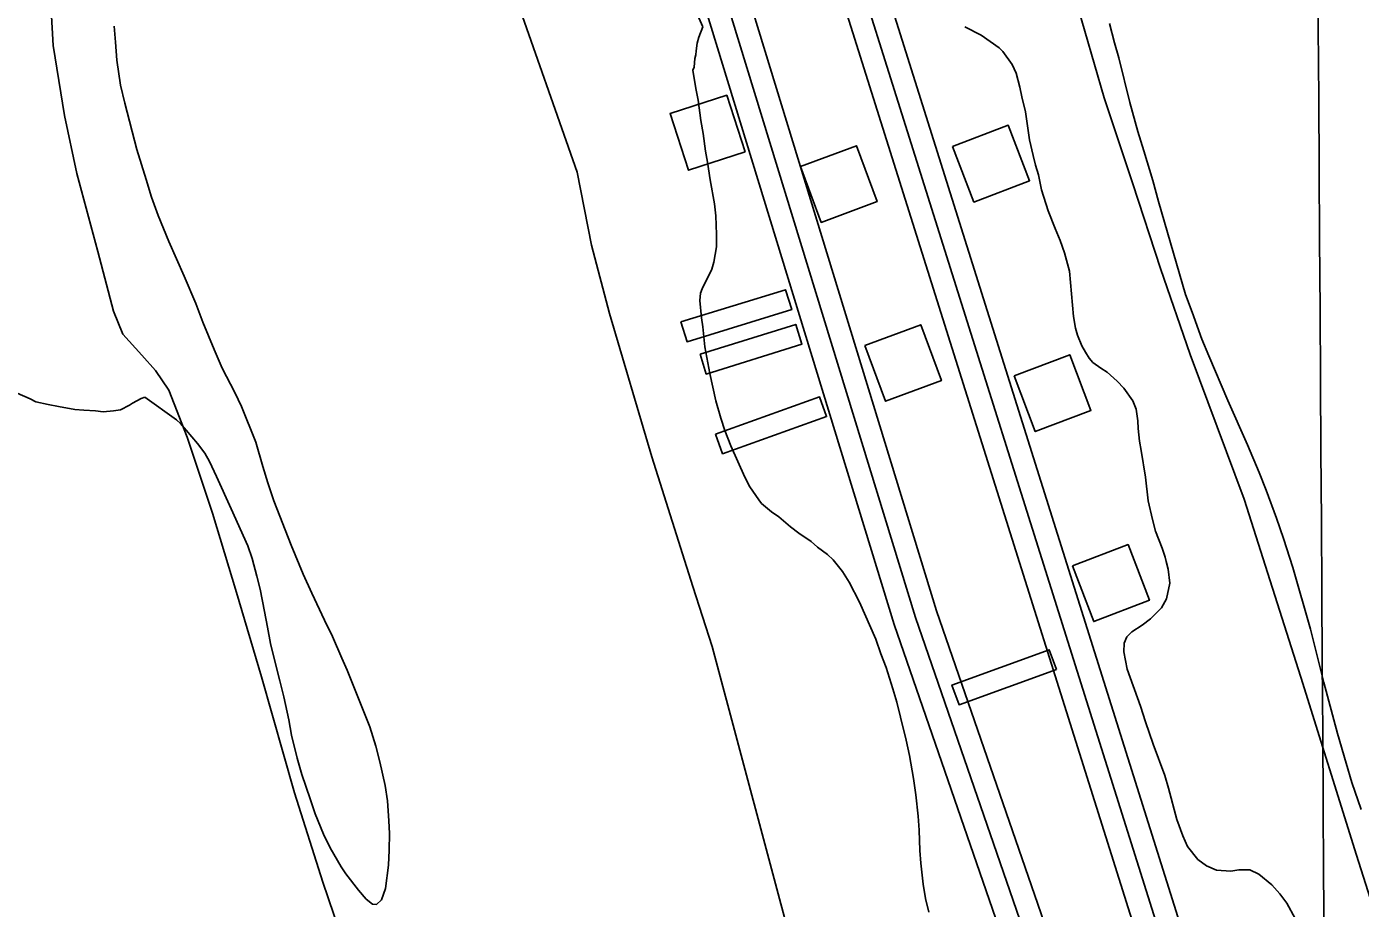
# Model space of a CAD drawing. Extents: x 3477039 to 3515015, y 546746 to 572297.
# Drawn here: x 3506670 to 3507566, y 568292 to 568884 of the extents above; entities that cross this region are included whole.
import ezdxf

# ---------------------------------------------------------------- set-up
doc = ezdxf.new("R2010")
doc.units = 0
for name, color, linetype in [('V-BLDG-OTLN', 7, 'Continuous'), ('V-GRID-MAJR', 7, 'Continuous'), ('V-ROAD-CNTR', 7, 'Continuous'), ('V-SITE-VEGE', 7, 'Continuous'), ('V-TOPO-SHOR', 7, 'Continuous')]:
    doc.layers.add(name, color=color, linetype=linetype)

msp = doc.modelspace()

# ---------------------------------------------------------------- linework, layer by layer
at = {"layer": 'V-BLDG-OTLN'}
for points in [[(3507152.89365607, 568799.652374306), (3507140.5076808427, 568837.6862982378), (3507102.4737569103, 568825.3013230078), (3507114.85873214, 568787.266399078)], [(3507292.2513773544, 568803.29036703), (3507306.5113488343, 568765.9184417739), (3507343.88327409, 568780.1794132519), (3507329.6223026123, 568817.5503385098)], [(3507190.124581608, 568789.8003940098), (3507204.0285538, 568752.2944690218), (3507241.5344787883, 568766.1984412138), (3507227.630506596, 568803.7043662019)], [(3507109.7787423, 568685.421602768), (3507113.8987340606, 568672.0416295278), (3507184.175593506, 568693.6805862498), (3507180.0556017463, 568707.06055949)], [(3507122.5667167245, 568663.7286461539), (3507126.7297083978, 568650.3626728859), (3507190.9845798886, 568670.37563286), (3507186.8205882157, 568683.7416061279)], [(3507233.31349523, 568669.6356343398), (3507247.217467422, 568632.129709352), (3507284.72339241, 568646.0336815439), (3507270.819420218, 568683.5396065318)], [(3507333.4852948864, 568649.084675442), (3507347.7452663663, 568611.712750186), (3507385.117191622, 568625.9737216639), (3507370.8562201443, 568663.3446469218)], [(3507132.959695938, 568609.9997536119), (3507137.6756865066, 568596.817779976), (3507207.614546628, 568621.8447299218), (3507202.8985560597, 568635.0267035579)], [(3507372.7552163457, 568521.526930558), (3507387.015187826, 568484.1550053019), (3507424.387113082, 568498.41597678), (3507410.1261416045, 568535.7869020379)], [(3507361.909238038, 568451.9910696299), (3507357.139247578, 568465.1530433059), (3507291.7743783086, 568441.4680906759), (3507296.5443687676, 568428.3061169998)]]:
    msp.add_lwpolyline(points, close=True, dxfattribs=at)
at = {"layer": 'V-GRID-MAJR'}
msp.add_spline([(3507641.796, 552264.599), (3507603.9, 558323.61), (3507565.9930000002, 564384.554), (3507528.086, 570445.515), (3507528.074, 570447.432)], degree=3, dxfattribs=at)
at = {"layer": 'V-ROAD-CNTR'}
for points in [[(3507627.4887068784, 567406.2241611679), (3507609.9387419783, 567460.594052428), (3507583.065795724, 567570.2938330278), (3507564.4228330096, 567629.0027156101), (3507424.71311243, 568030.7239121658), (3507267.211427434, 568486.807999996), (3507128.2267054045, 568940.5000926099), (3507042.799876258, 569233.2925070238), (3506973.283015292, 569443.7510861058), (3506894.8301721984, 569695.7135821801)], [(3507558.46284493, 567598.2097771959), (3507550.18786148, 567624.2687250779), (3507410.5401407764, 568025.8119219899), (3507252.9464559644, 568482.1620092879), (3507113.854734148, 568936.2021012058), (3507028.47390491, 569228.8385159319), (3506958.99904386, 569439.16909527), (3506880.508200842, 569691.2545910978)], [(3507498.536964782, 567864.1162453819), (3507438.886084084, 568035.6359023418), (3507281.476398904, 568491.4539907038), (3507142.59867666, 568944.798084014), (3507057.62384661, 569236.0405015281)], [(3507125.4837108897, 569228.0905174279), (3507199.2685633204, 569012.653948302), (3507535.156891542, 567944.736084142), (3507551.59785866, 567903.929165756)], [(3507139.674682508, 569232.9505077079), (3507213.5205348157, 569017.3349389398), (3507549.2898632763, 567949.7970740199), (3507565.5108308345, 567909.5351545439)], [(3507111.292739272, 569223.230527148), (3507185.016591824, 569007.972957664), (3507521.0239198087, 567939.6750942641), (3507537.6848864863, 567898.3231769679)]]:
    msp.add_lwpolyline(points, dxfattribs=at)
at = {"layer": 'V-SITE-VEGE'}
for p, q in [((3507121.739, 568889.6650000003), (3507124.395, 568883.652)), ((3506729.983, 568873.3420000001), (3506729.133, 568884.0650000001)), ((3507124.395, 568883.652), (3507121.811, 568876.711)), ((3507311.517, 568877.962), (3507300.366, 568883.7209999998)), ((3507397.676, 568885.786), (3507401.029, 568872.8460000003)), ((3506730.813, 568861.126), (3506729.983, 568873.3420000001)), ((3507120.7600000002, 568872.74), (3507119.943, 568867.52)), ((3507121.811, 568876.711), (3507120.7600000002, 568872.74)), ((3507323.5100000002, 568869.436), (3507311.517, 568877.962)), ((3507325.904, 568867.008), (3507323.5100000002, 568869.436)), ((3507401.029, 568872.8460000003), (3507403.886, 568862.838)), ((3506733.326, 568844.402), (3506730.813, 568861.126)), ((3507119.1240000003, 568862.299), (3507118.546, 568856.577)), ((3507119.654, 568864.783), (3507119.1240000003, 568862.299)), ((3507119.943, 568867.52), (3507119.654, 568864.783)), ((3507332.214, 568858.3530000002), (3507325.904, 568867.008)), ((3507403.886, 568862.838), (3507411.248, 568832.822)), ((3507118.546, 568856.577), (3507117.772, 568854.5970000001)), ((3507117.772, 568854.5970000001), (3507119.845, 568842.1140000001)), ((3507334.93, 568852.479), (3507332.214, 568858.3530000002)), ((3507337.4450000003, 568843.1630000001), (3507334.93, 568852.479)), ((3506736.1520000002, 568832.407), (3506733.326, 568844.402)), ((3507338.778, 568836.609), (3507337.4450000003, 568843.1630000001)), ((3507119.845, 568842.1140000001), (3507121.233, 568834.373)), ((3507121.233, 568834.373), (3507123.042, 568820.649)), ((3507341.115, 568826.433), (3507338.778, 568836.609)), ((3506744.194, 568801.16), (3506736.1520000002, 568832.407)), ((3507343.9080000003, 568807.64), (3507341.115, 568826.433)), ((3507411.248, 568832.822), (3507416.62, 568813.323)), ((3507123.042, 568820.649), (3507124.664, 568811.906)), ((3507124.664, 568811.906), (3507126.247, 568800.179)), ((3507346.245, 568797.12), (3507343.9080000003, 568807.64)), ((3507416.62, 568813.323), (3507420.661, 568800.38)), ((3506750.645, 568781.145), (3506744.194, 568801.16)), ((3507126.247, 568800.179), (3507127.639, 568792.688)), ((3507420.661, 568800.38), (3507426.719, 568780.361)), ((3507127.639, 568792.688), (3507129.472, 568780.953)), ((3507347.9220000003, 568790.738), (3507346.245, 568797.12)), ((3507349.941, 568784.178), (3507347.9220000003, 568790.738)), ((3506754.221, 568769.1400000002), (3506750.645, 568781.145)), ((3507129.472, 568780.953), (3507132.239, 568764.726)), ((3507351.936, 568774.176), (3507349.941, 568784.178)), ((3507426.719, 568780.361), (3507430.407, 568766.385)), ((3507356.315, 568760.024), (3507351.936, 568774.176)), ((3506758.534, 568756.8740000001), (3506754.221, 568769.1400000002)), ((3507132.239, 568764.726), (3507133.128, 568756.741)), ((3507430.407, 568766.385), (3507448.733, 568703.745)), ((3506765.768, 568739.339), (3506758.534, 568756.8740000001)), ((3507133.128, 568756.741), (3507133.699, 568744.0310000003)), ((3507361.052, 568748.1090000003), (3507356.315, 568760.024)), ((3507133.699, 568744.0310000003), (3507133.589, 568735.813)), ((3507364.4390000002, 568739.991), (3507361.052, 568748.1090000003)), ((3506776.162, 568716.031), (3506765.768, 568739.339)), ((3507133.589, 568735.813), (3507131.954, 568725.622)), ((3507367.4790000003, 568731.702), (3507364.4390000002, 568739.991)), ((3507370.663, 568719.453), (3507367.4790000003, 568731.702)), ((3507130.396, 568720.9090000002), (3507123.986, 568707.546)), ((3507131.954, 568725.622), (3507130.396, 568720.9090000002)), ((3507373.375, 568689.126), (3507370.663, 568719.453)), ((3506783.882, 568697.7420000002), (3506776.162, 568716.031)), ((3507122.953, 568704.8200000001), (3507122.386, 568699.8460000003)), ((3507122.386, 568699.8460000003), (3507123.472, 568688.125)), ((3507123.986, 568707.546), (3507122.953, 568704.8200000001)), ((3507448.733, 568703.745), (3507453.128, 568692.004)), ((3506788.693, 568685.2230000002), (3506783.882, 568697.7420000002)), ((3507453.128, 568692.004), (3507459.716, 568673.875)), ((3506796.166, 568666.936), (3506788.693, 568685.2230000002)), ((3507123.472, 568688.125), (3507124.387, 568682.1320000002)), ((3507124.387, 568682.1320000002), (3507125.698, 568668.665)), ((3507374.698, 568681.1950000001), (3507373.375, 568689.126)), ((3507376.213, 568676.535), (3507374.698, 568681.1950000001)), ((3507379.091, 568669.4530000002), (3507376.213, 568676.535)), ((3507459.716, 568673.875), (3507464.2830000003, 568662.65)), ((3506801.723, 568654.407), (3506796.166, 568666.936)), ((3507125.698, 568668.665), (3507129.188, 568650.6810000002)), ((3507381.47, 568665.132), (3507379.091, 568669.4530000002)), ((3507383.852, 568661.1550000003), (3507381.47, 568665.132)), ((3506810.22, 568638.0980000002), (3506801.723, 568654.407)), ((3507386.414, 568658.21), (3507383.852, 568661.1550000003)), ((3507391.727, 568654.382), (3507386.414, 568658.21)), ((3507396.011, 568651.5970000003), (3507391.727, 568654.382)), ((3507464.2830000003, 568662.65), (3507477.157, 568632.593)), ((3507129.188, 568650.6810000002), (3507133.173, 568632.444)), ((3507402.686, 568645.694), (3507396.011, 568651.5970000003)), ((3507407.302, 568640.839), (3507402.686, 568645.694)), ((3506663.995, 568637.603), (3506672.662, 568633.7480000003)), ((3506814.574, 568628.5730000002), (3506810.22, 568638.0980000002)), ((3507413.268, 568632.36), (3507407.302, 568640.839)), ((3506672.662, 568633.7480000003), (3506676.369, 568631.7050000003)), ((3506676.369, 568631.7050000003), (3506684.813, 568629.845)), ((3506684.813, 568629.845), (3506691.77, 568628.5060000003)), ((3506691.77, 568628.5060000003), (3506702.704, 568626.6130000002)), ((3506733.34, 568626.4430000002), (3506739.361, 568629.5990000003)), ((3506739.361, 568629.5990000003), (3506741.37, 568630.8180000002)), ((3506741.37, 568630.8180000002), (3506747.143, 568633.9780000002)), ((3506747.143, 568633.9780000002), (3506749.646, 568634.9400000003)), ((3506749.646, 568634.9400000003), (3506770.861, 568619.705)), ((3506824.21, 568604.5300000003), (3506814.574, 568628.5730000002)), ((3507133.173, 568632.444), (3507136.501, 568620.6900000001)), ((3507415.467, 568626.832), (3507413.268, 568632.36)), ((3507477.157, 568632.593), (3507490.379, 568602.879)), ((3506702.704, 568626.6130000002), (3506708.674, 568626.0340000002)), ((3506708.674, 568626.034), (3506716.6410000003, 568625.675)), ((3506716.6410000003, 568625.675), (3506721.615, 568625.11)), ((3506721.615, 568625.11), (3506728.599, 568625.761)), ((3506728.599, 568625.761), (3506733.34, 568626.4430000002)), ((3506770.861, 568619.705), (3506773.5670000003, 568617.1760000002)), ((3507136.501, 568620.6900000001), (3507139.129, 568612.435)), ((3507416.6180000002, 568619.0750000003), (3507415.467, 568626.832)), ((3507416.923, 568613.735), (3507416.6180000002, 568619.0750000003)), ((3506773.5670000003, 568617.1760000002), (3506785.093, 568603.821)), ((3507139.129, 568612.435), (3507143.223, 568602.166)), ((3507417.724, 568605.292), (3507416.923, 568613.735)), ((3506785.093, 568603.821), (3506789.986, 568597.2740000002)), ((3506828.969, 568588.273), (3506824.21, 568604.5300000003)), ((3507143.223, 568602.166), (3507152.649, 568581.115)), ((3507418.887, 568599.082), (3507417.724, 568605.292)), ((3507490.379, 568602.879), (3507498.168, 568584.226)), ((3506789.986, 568597.2740000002), (3506793.148, 568591.75)), ((3506793.148, 568591.75), (3506797.739, 568581.4750000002)), ((3507421.687, 568581.154), (3507418.887, 568599.082)), ((3506832.307, 568577.2690000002), (3506828.969, 568588.273)), ((3507498.168, 568584.226), (3507502.9050000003, 568572.311)), ((3506797.739, 568581.4750000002), (3506807.66, 568559.9180000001)), ((3506836.379, 568565.255), (3506832.307, 568577.2690000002)), ((3507152.649, 568581.115), (3507156.049, 568574.5920000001)), ((3507156.049, 568574.5920000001), (3507162.156, 568565.7900000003)), ((3507423.6410000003, 568565.296), (3507421.687, 568581.154)), ((3506847.9280000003, 568535.457), (3506836.379, 568565.255)), ((3507162.156, 568565.7900000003), (3507163.8680000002, 568563.5250000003)), ((3507426.4790000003, 568552.705), (3507423.6410000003, 568565.296)), ((3507502.9050000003, 568572.311), (3507509.833, 568553.491)), ((3506807.66, 568559.9180000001), (3506818.778, 568535.107)), ((3507163.8680000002, 568563.5250000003), (3507170.518, 568557.9520000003)), ((3507170.518, 568557.952), (3507175.452, 568554.399)), ((3507175.452, 568554.399), (3507183.333, 568547.8140000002)), ((3507183.333, 568547.8140000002), (3507189.001, 568543.503)), ((3507428.488, 568544.7690000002), (3507426.4790000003, 568552.705)), ((3507509.833, 568553.491), (3507514.386, 568540.028)), ((3507189.001, 568543.503), (3507197.146, 568537.91)), ((3507432.8850000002, 568533.546), (3507428.488, 568544.7690000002)), ((3507514.386, 568540.028), (3507520.79, 568520.349)), ((3506818.778, 568535.107), (3506821.6520000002, 568526.5970000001)), ((3506856.13, 568515.915), (3506847.9280000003, 568535.457)), ((3507197.146, 568537.91), (3507201.578, 568534.1150000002)), ((3507201.578, 568534.1150000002), (3507208.236, 568529.29)), ((3507208.236, 568529.29), (3507211.923, 568525.504)), ((3507434.909, 568527.328), (3507432.8850000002, 568533.546)), ((3506821.6520000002, 568526.5970000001), (3506824.9760000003, 568514.598)), ((3507211.923, 568525.504), (3507218.294, 568517.694)), ((3507435.7490000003, 568524.398), (3507434.909, 568527.328)), ((3507436.918, 568519.3960000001), (3507435.7490000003, 568524.398)), ((3507520.79, 568520.349), (3507532.723, 568479.106)), ((3506824.9760000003, 568514.598), (3506827.097, 568505.8490000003)), ((3506861.934, 568503.131), (3506856.13, 568515.915)), ((3507218.294, 568517.694), (3507222.681, 568510.662)), ((3507438.057, 568509.916), (3507436.918, 568519.3960000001)), ((3506827.097, 568505.8490000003), (3506830.13, 568490.862)), ((3506870.406, 568485.0800000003), (3506861.934, 568503.131)), ((3507222.681, 568510.662), (3507229.72, 568497.1140000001)), ((3507435.917, 568499.426), (3507438.057, 568509.916)), ((3507229.72, 568497.1140000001), (3507240.591, 568472.3050000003)), ((3507425.142, 568485.8990000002), (3507432.6010000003, 568493.2520000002)), ((3507432.6010000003, 568493.2520000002), (3507435.917, 568499.426)), ((3506830.13, 568490.862), (3506831.982, 568480.3740000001)), ((3506875.735, 568474.0480000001), (3506870.406, 568485.0800000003)), ((3507419.602, 568481.8050000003), (3507425.142, 568485.8990000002)), ((3506831.982, 568480.3740000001), (3506834.073, 568469.386)), ((3507409.215, 568473.957), (3507412.682, 568477.206)), ((3507412.682, 568477.206), (3507419.602, 568481.805)), ((3507532.723, 568479.106), (3507541.595, 568443.225)), ((3506834.073, 568469.386), (3506836.4280000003, 568459.39)), ((3506882.014, 568459.515), (3506875.735, 568474.0480000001)), ((3507240.591, 568472.3050000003), (3507243.9450000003, 568462.546)), ((3507407.2490000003, 568463.814), (3507407.4620000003, 568469.665)), ((3507407.4620000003, 568469.665), (3507409.215, 568473.957)), ((3506836.4280000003, 568459.39), (3506840.4560000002, 568444.388)), ((3506885.637, 568451.4950000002), (3506882.014, 568459.515)), ((3507243.9450000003, 568462.546), (3507247.556, 568453.279)), ((3507409.575, 568452.085), (3507407.2490000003, 568463.814)), ((3506900.813, 568413.425), (3506885.637, 568451.4950000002)), ((3507247.556, 568453.279), (3507252.092, 568439.019)), ((3507418.355, 568427.2240000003), (3507409.575, 568452.085)), ((3506840.4560000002, 568444.388), (3506843.051, 568433.6430000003)), ((3507541.595, 568443.225), (3507550.824, 568409.06)), ((3506843.051, 568433.6430000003), (3506846.326, 568418.153)), ((3507252.092, 568439.019), (3507254.7090000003, 568430.0160000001)), ((3507254.7090000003, 568430.0160000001), (3507257.315, 568420.0150000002)), ((3507421.7260000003, 568416.8690000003), (3507418.355, 568427.2240000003)), ((3506846.326, 568418.153), (3506848.179, 568407.916)), ((3506904.87, 568400.4180000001), (3506900.813, 568413.425)), ((3507257.315, 568420.0150000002), (3507261.089, 568404.522)), ((3507426.957, 568401.849), (3507421.7260000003, 568416.8690000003)), ((3506848.179, 568407.916), (3506851.954, 568392.42)), ((3507261.089, 568404.522), (3507263.19, 568394.28)), ((3507550.824, 568409.06), (3507556.538, 568389.045)), ((3506907.469, 568389.92), (3506904.87, 568400.4180000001)), ((3507434.7290000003, 568380.786), (3507426.957, 568401.849)), ((3506851.954, 568392.42), (3506855.044, 568381.416)), ((3506910.988, 568373.9290000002), (3506907.469, 568389.92)), ((3507263.19, 568394.28), (3507265.967, 568378.797)), ((3507556.538, 568389.045), (3507560.404, 568375.9300000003)), ((3506855.044, 568381.416), (3506860.7970000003, 568365.149)), ((3507265.967, 568378.797), (3507267.561, 568367.816)), ((3507437.252, 568372.329), (3507434.7290000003, 568380.786)), ((3506912.589, 568363.6950000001), (3506910.988, 568373.9290000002)), ((3507267.561, 568367.816), (3507269.109, 568353.3470000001)), ((3507442.7830000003, 568351.28), (3507437.252, 568372.329)), ((3507560.404, 568375.9300000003), (3507566.647, 568357.805)), ((3506860.7970000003, 568365.149), (3506864.146, 568354.8910000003)), ((3506913.6520000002, 568350.23), (3506912.589, 568363.6950000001)), ((3506864.146, 568354.8910000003), (3506869.69, 568341.3640000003)), ((3506914.035, 568341.755), (3506913.6520000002, 568350.23)), ((3507269.109, 568353.3470000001), (3507269.73, 568344.122)), ((3507446.839, 568340.2290000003), (3507442.7830000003, 568351.28)), ((3506869.69, 568341.3640000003), (3506874.048, 568332.086)), ((3506913.881, 568330.5480000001), (3506914.035, 568341.755)), ((3507269.73, 568344.122), (3507270.289, 568330.4130000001)), ((3506874.048, 568332.086), (3506881.595, 568319.2800000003)), ((3507449.8880000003, 568333.147), (3507446.839, 568340.2290000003)), ((3507456.886, 568324.316), (3507449.8880000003, 568333.147)), ((3506913.2460000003, 568320.593), (3506913.881, 568330.5480000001)), ((3507270.289, 568330.4130000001), (3507270.919, 568321.936)), ((3507462.711, 568319.97), (3507456.886, 568324.316)), ((3506881.595, 568319.2800000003), (3506884.771, 568314.754)), ((3506884.771, 568314.754), (3506893.088, 568303.681)), ((3506911.291, 568304.926), (3506913.2460000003, 568320.593)), ((3507270.919, 568321.936), (3507272.47, 568307.7170000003)), ((3507469.577, 568317.1650000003), (3507462.711, 568319.97)), ((3507479.043, 568316.411), (3507469.577, 568317.1650000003)), ((3507484.563, 568317.402), (3507479.043, 568316.411)), ((3507491.966, 568317.351), (3507484.563, 568317.402)), ((3507497.801, 568314.379), (3507491.966, 568317.351)), ((3507506.704, 568307.258), (3507497.801, 568314.379)), ((3507272.47, 568307.7170000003), (3507274.086, 568298.2290000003)), ((3507512.002, 568301.3640000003), (3507506.704, 568307.2580000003)), ((3506893.088, 568303.681), (3506898.239, 568297.631)), ((3506898.239, 568297.631), (3506902.677, 568294.333)), ((3506905.163, 568294.0510000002), (3506908.694, 568297.2400000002)), ((3506908.694, 568297.2400000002), (3506911.291, 568304.926)), ((3507274.086, 568298.2290000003), (3507276.197, 568288.9840000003)), ((3507516.606, 568294.96), (3507512.002, 568301.3640000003)), ((3506902.677, 568294.333), (3506905.163, 568294.0510000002)), ((3507522.215, 568284.7610000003), (3507516.606, 568294.96))]:
    msp.add_line(p, q, dxfattribs=at)
at = {"layer": 'V-TOPO-SHOR'}
for points in [[(3507451.819, 568663.563), (3507431.9250000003, 568721.278), (3507413.194, 568778.206), (3507394.076, 568835.917), (3507374.628, 568903.357), (3507353.607, 568968.084), (3507332.597, 569034.366), (3507314.63, 569088.955), (3507288.997, 569163.437), (3507264.544, 569239.86), (3507242.77, 569308.872), (3507220.598, 569376.329), (3507194.218, 569455.873), (3507168.605, 569533.859), (3507140.376, 569629.761), (3507118.991, 569698.77), (3507097.218, 569768.171), (3507062.038, 569873.063), (3507033.362, 569959.2390000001), (3507009.711, 570039.936), (3506983.329, 570119.482), (3506950.108, 570226.699), (3506907.698, 570359.655), (3506879.2812297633, 570443.5631128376)], [(3507336.46, 567746.35), (3507281.686, 567924.123), (3507202.717, 568163.419), (3507194.144, 568224.853), (3507186.525, 568258.381), (3507130.818, 568467.408), (3507117.659, 568507.6630000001), (3507090.261, 568594.875), (3507061.802, 568691.023), (3507049.791, 568736.851), (3507040.032, 568786.015), (3506997.21, 568907.914), (3506952.308, 569055.495), (3506927.093, 569133.768), (3506902.992, 569212.032), (3506873.4620000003, 569315.9990000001), (3506836.227, 569438.981), (3506805.309, 569496.081), (3506776.653, 569558.746), (3506754.346, 569605.006)], [(3506887.921, 568254.5650000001), (3506869.186, 568309.128), (3506850.094, 568369.1410000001), (3506827.9960000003, 568447.061), (3506811.217, 568503.557), (3506795.198, 568556.938), (3506777.9990000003, 568607.993), (3506765.739, 568639.571), (3506756.8710000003, 568652.846), (3506747.596, 568663.014), (3506734.845, 568677.0920000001), (3506728.716, 568692.686), (3506718.062, 568732.81), (3506703.98, 568785.014), (3506695.6550000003, 568823.956), (3506688.1550000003, 568871.0650000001), (3506686.4, 568902.968), (3506683.77, 568918.93), (3506678.853, 568942.296), (3506666.659, 568985.155)], [(3507790.13, 567624.3690000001), (3507756.818, 567740.433), (3507711.629, 567881.362), (3507652.775, 568053.077), (3507604.025, 568199.925), (3507563.591, 568327.235), (3507526.127, 568446.848), (3507488.071, 568566.459), (3507451.819, 568663.563)]]:
    msp.add_lwpolyline(points, dxfattribs=at)

doc.saveas('drawing.dxf')
